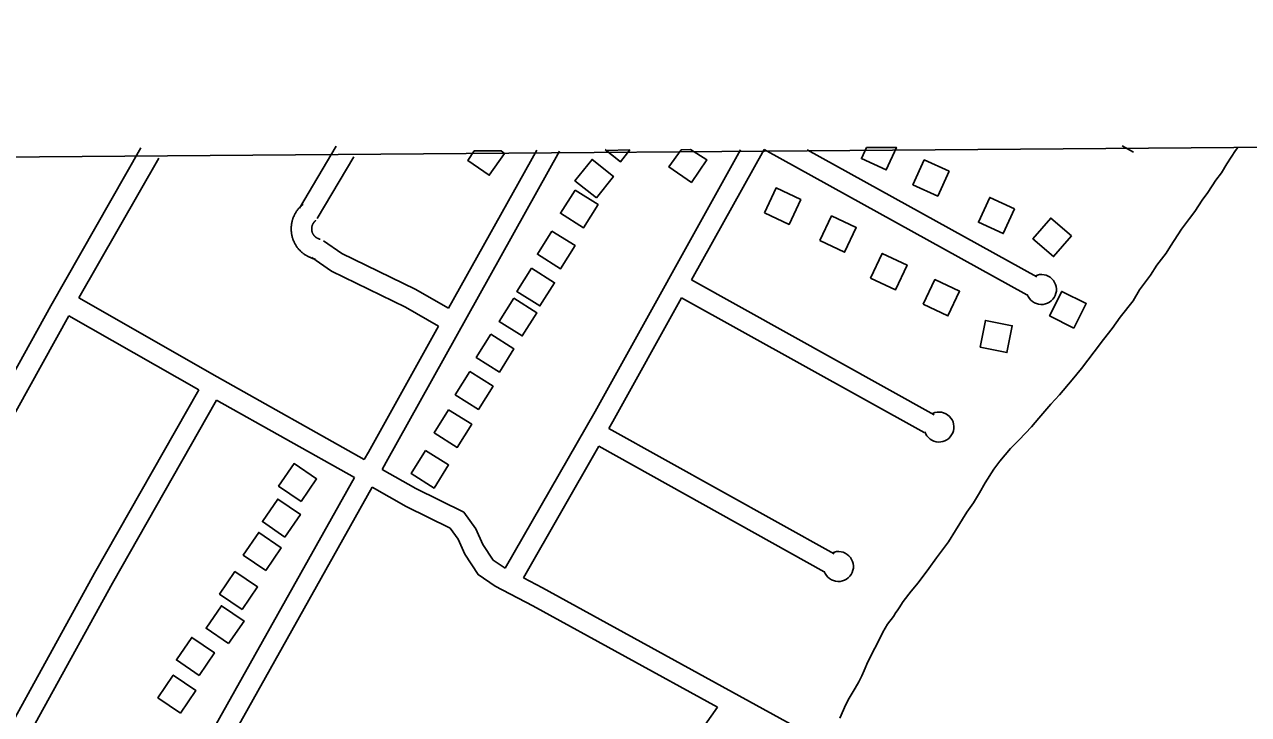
# Model space of a CAD drawing. Extents: x 3540316 to 3578335, y 553172 to 578787.
# Drawn here: x 3550892 to 3552683, y 575990 to 577000 of the extents above; entities that cross this region are included whole.
import ezdxf

# ---------------------------------------------------------------- set-up
doc = ezdxf.new("R2010")
doc.units = 0
for name, color, linetype in [('V-BLDG-OTLN', 7, 'Continuous'), ('V-GRID-FRAM', 7, 'Continuous'), ('V-ROAD-CNTR', 7, 'Continuous'), ('V-SITE-VEGE', 7, 'Continuous')]:
    doc.layers.add(name, color=color, linetype=linetype)

msp = doc.modelspace()

# ---------------------------------------------------------------- linework, layer by layer
at = {"layer": 'V-BLDG-OTLN'}
for points in [[(3551549.7, 576814.9), (3551540.5, 576800.9), (3551571.9, 576779.1), (3551594.2, 576811), (3551589.3, 576814.9)], [(3551741.6, 576816.8), (3551764, 576798.9), (3551764, 576798.9)], [(3551742.8, 576815.6), (3551764, 576798.9), (3551777.5, 576816.2)], [(3551852.6, 576816.5), (3551834.7, 576791.3), (3551867.7, 576768.7), (3551890.3, 576801.7), (3551866.5, 576817)], [(3552123.7, 576819.6), (3552116.4, 576803.7), (3552152.8, 576787.1), (3552167.8, 576820)], [(3551728.6, 576746.2), (3551753.5, 576777.4), (3551722.3, 576802.4), (3551697.3, 576771.2)], [(3552244.8, 576785), (3552208.4, 576801.6), (3552191.8, 576765.2), (3552228.2, 576748.6)], [(3551974.5, 576724.4), (3552010.6, 576707.3), (3552027.7, 576743.5), (3551991.5, 576760.6)], [(3551697.4, 576757.5), (3551676.1, 576723.6), (3551709.9, 576702.3), (3551731.2, 576736.2)], [(3552340.6, 576730.2), (3552304.2, 576746.7), (3552287.6, 576710.3), (3552324, 576693.8)], [(3552055.8, 576683.7), (3552091.9, 576666.6), (3552109, 576702.7), (3552072.9, 576719.8)], [(3552423.7, 576690.4), (3552393.4, 576716.5), (3552367.3, 576686.2), (3552397.6, 576660.1)], [(3551663.6, 576697.6), (3551642.3, 576663.7), (3551676.2, 576642.4), (3551697.5, 576676.3)], [(3552129.9, 576628.6), (3552166.1, 576611.5), (3552183.2, 576647.7), (3552147, 576664.8)], [(3551633.5, 576643.1), (3551612.2, 576609.3), (3551646.1, 576588), (3551667.4, 576621.8)], [(3552206.9, 576590.5), (3552243.1, 576573.4), (3552260.2, 576609.5), (3552224, 576626.6)], [(3551607.7, 576599.3), (3551586.4, 576565.4), (3551620.2, 576544.1), (3551641.5, 576578)], [(3552427.5, 576555.6), (3552445.4, 576591.3), (3552409.6, 576609.2), (3552391.7, 576573.5)], [(3552290.1, 576527.5), (3552329.4, 576519.7), (3552337.1, 576558.9), (3552297.9, 576566.7)], [(3551574.1, 576546.4), (3551552.8, 576512.5), (3551586.7, 576491.2), (3551608, 576525.1)], [(3551543.5, 576491.8), (3551522.2, 576457.9), (3551556.1, 576436.6), (3551577.4, 576470.5)], [(3551512.5, 576436.1), (3551491.2, 576402.3), (3551525.1, 576381), (3551546.4, 576414.9)], [(3551478.6, 576376.6), (3551457.4, 576342.8), (3551491.2, 576321.5), (3551512.5, 576355.3)], [(3551296.8, 576301.7), (3551319.3, 576334.7), (3551286.2, 576357.2), (3551263.7, 576324.2)], [(3551273, 576249.7), (3551295.5, 576282.8), (3551262.5, 576305.3), (3551240, 576272.3)], [(3551245.1, 576200.8), (3551267.6, 576233.9), (3551234.6, 576256.4), (3551212, 576223.4)], [(3551210.4, 576143.7), (3551232.9, 576176.8), (3551199.8, 576199.3), (3551177.3, 576166.2)], [(3551190.6, 576093.7), (3551213.1, 576126.8), (3551180, 576149.3), (3551157.5, 576116.3)], [(3551147.2, 576047.3), (3551169.8, 576080.3), (3551136.7, 576102.9), (3551114.2, 576069.8)], [(3551120.1, 575992.1), (3551142.6, 576025.1), (3551109.6, 576047.7), (3551087, 576014.6)]]:
    msp.add_lwpolyline(points, close=True, dxfattribs=at)
at = {"layer": 'V-GRID-FRAM'}
for points in [[(3544387.2, 576756), (3576013, 576999.8), (3576161.1, 558817.2), (3544519.4, 558573.3), (3544387.2, 576756)], [(3544387.2, 576756), (3576013, 576999.8)]]:
    msp.add_lwpolyline(points, dxfattribs=at)
at = {"layer": 'V-ROAD-CNTR'}
for points in [[(3551062.3, 576819.2), (3550930.6, 576588.2), (3550757.6, 576276.2), (3550562, 575929.5), (3550372.3, 575589.8), (3550156.6, 575209.1), (3550067.3, 575052.7)], [(3551347.8, 576821.6), (3551294.2, 576731)], [(3551674.8, 576814.2), (3551421.2, 576359.1), (3551415.3, 576348.6)], [(3551641.4, 576815.9), (3551512.4, 576584.5)], [(3551595.4, 576204), (3551726.8, 576433.5), (3551939.4, 576816.4)], [(3551868, 576626), (3551974, 576816.9)], [(3552358.7, 576604.2), (3551974, 576816.9)], [(3552373.2, 576630.4), (3552036.9, 576816.4)], [(3552497.9, 576822.4), (3552514.8, 576812.8)], [(3551088.3, 576804.4), (3550971.6, 576599.7)], [(3551373.6, 576806.3), (3551320, 576715.7)], [(3551299.4, 576736.4), (3551299.2, 576736.3), (3551298.6, 576735.8), (3551298, 576735.3), (3551297.4, 576734.8), (3551296.8, 576734.2), (3551296.2, 576733.7), (3551295.7, 576733.2), (3551295.1, 576732.6), (3551294.5, 576732), (3551294, 576731.5), (3551293.5, 576730.9), (3551293, 576730.3), (3551292.5, 576729.6), (3551292, 576729), (3551291.5, 576728.4), (3551291, 576727.8), (3551290.5, 576727.1), (3551290.1, 576726.5), (3551289.6, 576725.8), (3551289.2, 576725.1), (3551288.8, 576724.5), (3551288.4, 576723.8), (3551288, 576723.1), (3551287.6, 576722.4), (3551287.2, 576721.7), (3551286.9, 576721.1), (3551286.5, 576720.3), (3551286.2, 576719.6), (3551285.8, 576718.9), (3551285.5, 576718.1), (3551285.2, 576717.4), (3551285, 576716.7), (3551284.7, 576715.9), (3551284.4, 576715.1), (3551284.2, 576714.4), (3551283.9, 576713.7), (3551283.7, 576712.9), (3551283.5, 576712.2), (3551283.3, 576711.4), (3551283.2, 576710.6), (3551283, 576709.8), (3551282.8, 576709), (3551282.7, 576708.3), (3551282.6, 576707.5), (3551282.5, 576706.7), (3551282.4, 576705.9), (3551282.3, 576705.1), (3551282.2, 576704.3), (3551282.2, 576703.5), (3551282.1, 576702.7), (3551282.1, 576702), (3551282.1, 576701.2), (3551282.1, 576700.3), (3551282.1, 576699.5), (3551282.1, 576698.8), (3551282.2, 576698), (3551282.2, 576697.2), (3551282.3, 576696.4), (3551282.4, 576695.6), (3551282.5, 576694.8), (3551282.6, 576694), (3551282.7, 576693.2), (3551282.8, 576692.5), (3551283, 576691.7), (3551283.2, 576690.9), (3551283.3, 576690.1), (3551283.5, 576689.4), (3551283.7, 576688.6), (3551284, 576687.8), (3551284.2, 576687.1), (3551284.4, 576686.4), (3551284.7, 576685.6), (3551285, 576684.8), (3551285.2, 576684.1), (3551285.5, 576683.4), (3551285.9, 576682.6), (3551286.2, 576681.9), (3551286.5, 576681.2), (3551286.9, 576680.5), (3551287.2, 576679.8), (3551287.6, 576679.1), (3551288, 576678.4), (3551288.4, 576677.7), (3551288.8, 576677), (3551289.2, 576676.3), (3551289.6, 576675.7), (3551290.1, 576675), (3551290.5, 576674.4), (3551291, 576673.7), (3551291.5, 576673.1), (3551291.9, 576672.5), (3551292.5, 576671.8), (3551293, 576671.2), (3551293.5, 576670.7), (3551294, 576670), (3551294.6, 576669.5), (3551295.1, 576668.9), (3551295.7, 576668.3), (3551296.2, 576667.8), (3551296.8, 576667.2)], [(3551317.9, 576712.8), (3551317.9, 576712.8), (3551317.7, 576712.7), (3551317.5, 576712.5), (3551317.3, 576712.3), (3551317.1, 576712.1), (3551316.9, 576712), (3551316.7, 576711.7), (3551316.5, 576711.6), (3551316.3, 576711.4), (3551316.1, 576711.2), (3551315.9, 576711), (3551315.8, 576710.8), (3551315.6, 576710.6), (3551315.4, 576710.4), (3551315.3, 576710.1), (3551315.1, 576709.9), (3551315, 576709.7), (3551314.8, 576709.5), (3551314.7, 576709.3), (3551314.5, 576709.1), (3551314.3, 576708.8), (3551314.2, 576708.6), (3551314.1, 576708.3), (3551314, 576708.1), (3551313.8, 576707.9), (3551313.7, 576707.6), (3551313.6, 576707.4), (3551313.5, 576707.2), (3551313.4, 576706.9), (3551313.3, 576706.6), (3551313.1, 576706.4), (3551313, 576706.1), (3551313, 576705.9), (3551312.9, 576705.7), (3551312.8, 576705.4), (3551312.7, 576705.1), (3551312.6, 576704.9), (3551312.6, 576704.6), (3551312.5, 576704.4), (3551312.4, 576704.1), (3551312.4, 576703.8), (3551312.3, 576703.6), (3551312.3, 576703.3), (3551312.2, 576703), (3551312.2, 576702.8), (3551312.2, 576702.5), (3551312.1, 576702.2), (3551312.1, 576702), (3551312.1, 576701.7), (3551312.1, 576701.4), (3551312.1, 576701.1), (3551312.1, 576700.9), (3551312.1, 576700.6), (3551312.1, 576700.4), (3551312.1, 576700.1), (3551312.1, 576699.8), (3551312.1, 576699.5), (3551312.1, 576699.3), (3551312.2, 576699), (3551312.2, 576698.7), (3551312.2, 576698.5), (3551312.3, 576698.2), (3551312.3, 576697.9), (3551312.4, 576697.7), (3551312.4, 576697.4), (3551312.5, 576697.1), (3551312.6, 576696.9), (3551312.6, 576696.6), (3551312.7, 576696.4), (3551312.8, 576696.1), (3551312.9, 576695.8), (3551313, 576695.6), (3551313, 576695.4), (3551313.2, 576695.1), (3551313.3, 576694.8), (3551313.3, 576694.6), (3551313.5, 576694.3), (3551313.6, 576694.1), (3551313.7, 576693.9), (3551313.8, 576693.6), (3551313.9, 576693.4), (3551314.1, 576693.1), (3551314.2, 576692.9), (3551314.3, 576692.7), (3551314.5, 576692.5), (3551314.7, 576692.2), (3551314.8, 576692), (3551314.9, 576691.8), (3551315.1, 576691.6), (3551315.3, 576691.3), (3551315.4, 576691.1), (3551315.6, 576690.9), (3551315.8, 576690.7), (3551316, 576690.5), (3551316.1, 576690.3), (3551316.3, 576690.1), (3551316.5, 576689.9), (3551316.7, 576689.7), (3551316.9, 576689.6), (3551317.1, 576689.4)], [(3551317.1, 576689.4), (3551317.3, 576689.2), (3551317.5, 576689), (3551317.7, 576688.8), (3551317.9, 576688.7), (3551318.1, 576688.5), (3551318.3, 576688.3), (3551318.5, 576688.2), (3551318.8, 576688), (3551319, 576687.9), (3551319.2, 576687.7), (3551319.5, 576687.6), (3551319.7, 576687.4), (3551319.9, 576687.3), (3551320.1, 576687.2), (3551320.4, 576687.1), (3551320.7, 576686.9), (3551320.9, 576686.8), (3551321.1, 576686.7), (3551321.3, 576686.6), (3551321.6, 576686.5), (3551321.9, 576686.4), (3551322.1, 576686.3), (3551322.3, 576686.2), (3551322.6, 576686.1), (3551322.9, 576686), (3551323.1, 576685.9), (3551323.4, 576685.9), (3551323.7, 576685.8), (3551323.9, 576685.7), (3551324.3, 576685.7)], [(3551329.5, 576683.3), (3551356.1, 576664.8), (3551463.5, 576612.6), (3551512.4, 576584.5)], [(3551296.8, 576667.2), (3551297.4, 576666.7), (3551298, 576666.2), (3551298.6, 576665.7), (3551299.2, 576665.2), (3551299.8, 576664.7), (3551300.5, 576664.2), (3551301.1, 576663.8), (3551301.8, 576663.3), (3551302.4, 576662.9), (3551303.1, 576662.4), (3551303.8, 576662), (3551304.4, 576661.6), (3551305.1, 576661.2), (3551305.8, 576660.8), (3551306.5, 576660.4), (3551307.2, 576660.1), (3551307.9, 576659.7), (3551308.7, 576659.4), (3551309.4, 576659.1), (3551310.1, 576658.8), (3551310.8, 576658.5), (3551311.6, 576658.2), (3551312.4, 576657.9), (3551313.1, 576657.6), (3551313.8, 576657.4), (3551314.6, 576657.2), (3551315.4, 576657), (3551316.1, 576656.8), (3551316.9, 576656.6), (3551317.6, 576656.4)], [(3551312.4, 576658.7), (3551340.9, 576638.9), (3551449.4, 576586.1), (3551497.8, 576558.3)], [(3552222.7, 576428.8), (3551868, 576626)], [(3551389.1, 576363.3), (3551173.7, 576484.2), (3550971.6, 576599.7)], [(3551747.1, 576408.6), (3551752.9, 576418.8), (3551853.4, 576599.8)], [(3552208.1, 576402.6), (3551853.4, 576599.8)], [(3550956.8, 576573.6), (3550783.8, 576261.6), (3550588.1, 575914.8), (3550398.5, 575575.1), (3550182.6, 575194.3), (3550093.3, 575037.8)], [(3551146.9, 576465), (3550956.8, 576573.6)], [(3551497.8, 576558.3), (3551395, 576373.8), (3551389.1, 576363.3)], [(3550274.1, 574910.6), (3550342.5, 575030.2), (3550573.4, 575441.6), (3550794.2, 575834.1), (3550994.4, 576196.7), (3551146.9, 576465)], [(3550299.9, 574895.4), (3550368.6, 575015.4), (3550599.5, 575426.9), (3550820.4, 575819.5), (3551020.5, 576182.1), (3551173, 576450.2)], [(3551374.5, 576337.1), (3551173, 576450.2)], [(3551747.1, 576408.6), (3552076.7, 576225.1)], [(3551622, 576190.1), (3551732.2, 576382.6)], [(3551732.2, 576382.6), (3552062.1, 576198.9)], [(3551595.4, 576204), (3551577.6, 576216.1), (3551562.6, 576239), (3551552.4, 576261.8), (3551534.5, 576286.2), (3551464.5, 576321), (3551415.3, 576348.6)], [(3551374.5, 576337.1), (3551076.1, 575804.6), (3550773.6, 575267.2), (3550609.7, 574967.4)], [(3551400.6, 576322.5), (3551102.2, 575789.9), (3550921.9, 575469.5)], [(3551905.9, 576000.7), (3551635.7, 576149.2), (3551580.6, 576177.7), (3551555.8, 576194.7), (3551536.2, 576224.5), (3551526.3, 576246.6), (3551514.6, 576262.6), (3551450.5, 576294.5), (3551400.6, 576322.5)], [(3552047, 575957.4), (3551649.8, 576175.6), (3551622, 576190.1)], [(3551905.9, 576000.7), (3551776.2, 575816.2)]]:
    msp.add_lwpolyline(points, dxfattribs=at)
for centre in [(3552379.9, 576612), (3552229.9, 576410.7), (3552082.9, 576206.6)]:
    msp.add_arc(centre, 21.9, 199.0017, 114.5996, dxfattribs=at)
at = {"layer": 'V-SITE-VEGE'}
for p, q in [((3552651.3, 576795.7), (3552663.9, 576815.2)), ((3552663.9, 576815.2), (3552667.3, 576819.9)), ((3552667.3, 576819.9), (3553590.1, 576827)), ((3552643.5, 576782.7), (3552651.3, 576795.7)), ((3552635, 576771.8), (3552643.5, 576782.7)), ((3552623.5, 576753.9), (3552635, 576771.8)), ((3552604.5, 576726.3), (3552615, 576742.5)), ((3552615, 576742.5), (3552623.5, 576753.9)), ((3552596.6, 576716), (3552604.5, 576726.3)), ((3552585, 576700.2), (3552596.6, 576716)), ((3552568.7, 576675.3), (3552585, 576700.2)), ((3552562.4, 576665), (3552568.7, 576675.3)), ((3552548.7, 576647.6), (3552562.4, 576665)), ((3552539.3, 576633), (3552548.7, 576647.6)), ((3552523.5, 576611.3), (3552539.3, 576633)), ((3552514, 576595.6), (3552523.5, 576611.3)), ((3552495, 576571.7), (3552514, 576595.6)), ((3552483.5, 576554.9), (3552495, 576571.7)), ((3552470.8, 576538.6), (3552483.5, 576554.9)), ((3552457.1, 576520.7), (3552470.8, 576538.6)), ((3552438.6, 576496.2), (3552457.1, 576520.7)), ((3552424.9, 576479.9), (3552438.6, 576496.2)), ((3552406.4, 576457.7), (3552424.9, 576479.9)), ((3552393.7, 576444.1), (3552406.4, 576457.7)), ((3552376.3, 576423.9), (3552393.7, 576444.1)), ((3552365.2, 576410.9), (3552376.3, 576423.9)), ((3552347.2, 576391.9), (3552365.2, 576410.9)), ((3552334.5, 576379.3), (3552347.2, 576391.9)), ((3552319.2, 576360.8), (3552334.5, 576379.3)), ((3552297.6, 576328.9), (3552310.2, 576348.9)), ((3552310.2, 576348.9), (3552319.2, 576360.8)), ((3552280.3, 576299.6), (3552289.3, 576314.2)), ((3552289.3, 576314.2), (3552297.6, 576328.9)), ((3552270.9, 576286.1), (3552280.3, 576299.6)), ((3552254.1, 576259.5), (3552270.9, 576286.1)), ((3552244.1, 576242.7), (3552254.1, 576259.5)), ((3552226.2, 576219.4), (3552244.1, 576242.7)), ((3552199.3, 576182.5), (3552215.1, 576203.6)), ((3552215.1, 576203.6), (3552226.2, 576219.4)), ((3552177.7, 576155.3), (3552189.3, 576170.5)), ((3552189.3, 576170.5), (3552199.3, 576182.5)), ((3552171.9, 576146.1), (3552177.7, 576155.3)), ((3552154.5, 576122.2), (3552163.5, 576133.6)), ((3552163.5, 576133.6), (3552166.6, 576139.1)), ((3552166.6, 576139.1), (3552168.7, 576141.8)), ((3552168.7, 576141.8), (3552171.9, 576146.1)), ((3552147.7, 576110.3), (3552154.5, 576122.2)), ((3552139.9, 576094.6), (3552147.7, 576110.3)), ((3552125.8, 576067.1), (3552136.2, 576087.1)), ((3552136.2, 576087.1), (3552139.9, 576094.6)), ((3552120.6, 576054.6), (3552125.8, 576067.1)), ((3552112.8, 576037.9), (3552116.9, 576046.5)), ((3552116.9, 576046.5), (3552120.6, 576054.6)), ((3552098.6, 576014), (3552107.5, 576028.7)), ((3552107.5, 576028.7), (3552112.8, 576037.9)), ((3552093.9, 576004.9), (3552098.6, 576014)), ((3552085.1, 575984.9), (3552093.9, 576004.9))]:
    msp.add_line(p, q, dxfattribs=at)

doc.saveas('drawing.dxf')
